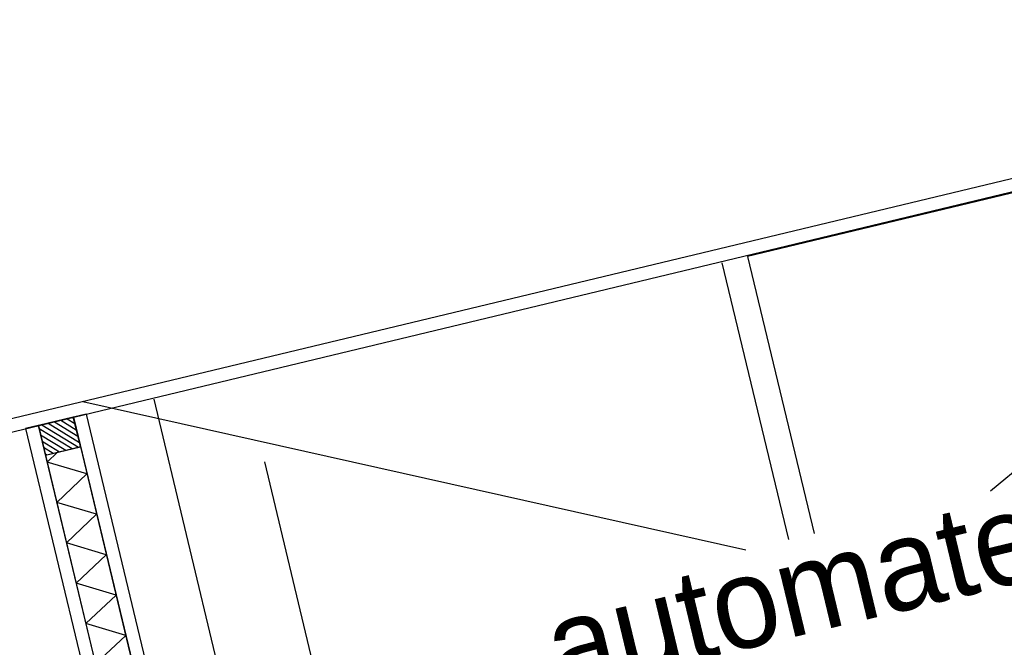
# Model space of a CAD drawing. Header units: millimetres. Extents: x 96940 to 101272, y 432237 to 434659.
# Tile 330 of 398: x 97306.835 to 97308.199, y 433589.898 to 433590.768. Entities that reach past the tile are written whole.
import ezdxf

# ---------------------------------------------------------------- set-up
doc = ezdxf.new("R2010")
doc.units = ezdxf.units.MM
for name, color, linetype in [('BL310---_BUKOZIJN', 1, 'Continuous'), ('R_BN_N_Kabels_en_leidingen_maatvoering', 1, 'Continuous'), ('R_BN_T_N_Eindpunt_Voorziening', 1, 'Continuous'), ('R_BN_T_N_Eindpunt_Voorziening_Maatvoering', 1, 'Continuous'), ('R_BN_T_N_Kokersysteem_Coordinaten', 1, 'Continuous')]:
    doc.layers.add(name, color=color, linetype=linetype)
doc.layers.add('R_BN_T_N_Coordinaten', color=7, linetype='Continuous', lineweight=25)
doc.styles.add('RET-ISO', font='RET-ISO.shx')
doc.styles.get("Standard").update_dxf_attribs({"font": 'romans.shx'})
doc.dimstyles.new('RET 1-500', dxfattribs={"dimtxt": 1, "dimasz": 1, "dimexe": 0.3, "dimexo": 0, "dimgap": 0.3, "dimtad": 1, "dimdec": 3, "dimzin": 1, "dimtxsty": 'Standard', "dimcen": 0, "dimclrd": 1, "dimclre": 1, "dimclrt": 7, "dimaunit": 2, "dimadec": 4, "dimazin": 0, "dimtfac": 1, "dimtdec": 3, "dimtofl": 0, "dimtmove": 0, "dimatfit": 0, "dimfxl": 1, "dimarcsym": 0})

# ---------------------------------------------------------------- blocks, each defined once
blk = doc.blocks.new('PWK')
at = {"layer": 'BL310---_BUKOZIJN'}
h = blk.add_hatch(dxfattribs=at)
h.set_pattern_fill('ANSI31', color=256, scale=2, style=0)
h.set_pattern_definition([(45, (-8604.388, 20261.4435), (-4.490128, 4.490128), [])])
h.paths.add_polyline_path([(8508.1, 1024), (8550.1, 1024), (8550.1, 1073.8), (8508.1, 1073.8)])
for p, q in [((8490, 3129.9), (8904.4, 2285.3)), ((8490, 50.1), (8490, 3129.9)), ((8508, 50.1), (8508, 3129.9)), ((8510, 3033.9), (8510, 2033.9)), ((8510, 2033.9), (8904.4, 2033.9)), ((8904.4, 1997.9), (8510, 1997.9)), ((8490, 1091.9), (8904.4, 1936.5)), ((8510, 1187.9), (9480, 1187.9)), ((8508.1, 1091.9), (9489.9, 1091.9)), ((8508.1, 1091.9), (8508.1, 1073.9)), ((8508.1, 1073.9), (8526.1, 1073.9)), ((8508.1, 1073.8), (8508.1, 1024)), ((8550.1, 1073.8), (8508.1, 1073.8)), ((8512.1, 1073.9), (9489.9, 1073.9)), ((8550.1, 1024), (8550.1, 1073.8)), ((8550.2, 1024), (8550.2, 1073.8)), ((8550.2, 1073.8), (9447.8, 1073.8)), ((8589, 1073.8), (8560.2, 1024)), ((8589, 1073.8), (8617.7, 1024)), ((8646.5, 1073.8), (8617.7, 1024)), ((8646.5, 1073.8), (8675.2, 1024)), ((8704, 1073.8), (8675.2, 1024)), ((8704, 1073.8), (8732.7, 1024)), ((8761.5, 1073.8), (8732.7, 1024)), ((8761.5, 1073.8), (8790.2, 1024)), ((8819, 1073.8), (8790.2, 1024)), ((8819, 1073.8), (8847.7, 1024)), ((8550.2, 1041.4), (8560.2, 1024)), ((8508.1, 1024), (8550.1, 1024)), ((8508.1, 1023.9), (9489.9, 1023.9)), ((8508.1, 1023.9), (8508.1, 1005.9)), ((8550.2, 1024), (9447.8, 1024)), ((8508.1, 1005.9), (9489.9, 1005.9))]:
    blk.add_line(p, q, dxfattribs=at)
at = {"layer": 'BL310---_BUKOZIJN', "style": 'RET-ISO'}
blk.add_text('automaten', height=125, rotation=90, dxfattribs=at).set_placement((9037.4, 1638.4))
blk = doc.blocks.new('*D699')
at = {"layer": 'Defpoints', "color": 0, "transparency": 16777216}
for p in [(97308.8206, 433589.5223), (97309.0542, 433588.5498), (97307.6415, 433588.2105)]:
    blk.add_point(p, dxfattribs=at)
at = {"layer": 'R_BN_T_N_Eindpunt_Voorziening_Maatvoering', "color": 1, "lineweight": -2, "transparency": 16777216}
for p, q in [((97307.2912, 433589.6692), (97307.1745, 433590.1554)), ((97308.8206, 433589.5223), (97307.408, 433589.183)), ((97307.408, 433589.183), (97307.6415, 433588.2105)), ((97309.0542, 433588.5498), (97307.6415, 433588.2105)), ((97307.7583, 433587.7244), (97310.4692, 433576.4358))]:
    blk.add_line(p, q, dxfattribs=at)
at = {"layer": 'R_BN_T_N_Eindpunt_Voorziening_Maatvoering', "color": 1, "transparency": 16777216}
for points in [[(97307.3722, 433589.6886), (97307.2102, 433589.6497), (97307.408, 433589.183)], [(97307.8393, 433587.7438), (97307.6772, 433587.7049), (97307.6415, 433588.2105)]]:
    blk.add_solid(points, dxfattribs=at)
at = {"layer": 'R_BN_T_N_Eindpunt_Voorziening_Maatvoering', "color": 7, "transparency": 16777216, "insert": (97309.6074, 433581.9415), "char_height": 0.5, "attachment_point": 5, "rotation": 283.5038}
blk.add_mtext('1,00 ruimte t.b.v onderhoud', dxfattribs=at)

msp = doc.modelspace()

# ---------------------------------------------------------------- linework, layer by layer
at = {"layer": 'R_BN_T_N_Eindpunt_Voorziening', "color": 1}
msp.add_lwpolyline([(97311.64045, 433590.19944, 0.25, 0.25, 0), (97309.3068, 433589.63901, 5, 5, 0)], format="xyseb", dxfattribs=at)

# ---------------------------------------------------------------- block references
at = {"layer": 'R_BN_T_N_Eindpunt_Voorziening', "color": 1, "xscale": 0.0009999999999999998, "yscale": 0.0009999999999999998, "zscale": 0.0009999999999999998, "rotation": 283.5038322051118}
msp.add_blockref('PWK', (97303.87849, 433598.23921), dxfattribs=at)

# ---------------------------------------------------------------- dimensions: what is measured, and where the dimension line sits
at = {"layer": 'R_BN_T_N_Eindpunt_Voorziening_Maatvoering'}
dim = msp.add_linear_dim(base=(97307.64151, 433588.21053), p1=(97308.82062, 433589.52226), p2=(97309.05416, 433588.54978), angle=283.50383, text='<> ruimte t.b.v onderhoud', dimstyle='RET 1-500', override={"dimtxt": 0.5, "dimasz": 0.5, "dimexe": 0, "dimgap": 0.15, "dimdec": 2, "dimzin": 0, "dimtofl": 1, "dimatfit": 2}, dxfattribs=at)
dim.commit()
dim.dimension.update_dxf_attribs({"geometry": '*D699', "text_midpoint": (97309.17212, 433581.83698), "dimtype": 161})

# ---------------------------------------------------------------- leaders
at = {"layer": 'R_BN_N_Kabels_en_leidingen_maatvoering', "color": 1, "annotation_type": 0, "has_hookline": 1, "hookline_direction": 0, "text_width": 10.7619}
msp.add_leader([(97301.63239, 433597.0135), (97314.60034, 433589.65441), (97314.90034, 433589.65441)], dimstyle='RET 1-500', override={"dimasz": 0.3, "dimexe": 0, "dimzin": 0, "dimtofl": 1, "dimatfit": 2}, dxfattribs=at)
at = {"layer": 'R_BN_T_N_Coordinaten', "annotation_type": 0, "has_hookline": 1, "hookline_direction": 0}
for points, text_width in [([(97297.96306, 433594.13177), (97314.23014, 433590.57613)], 10.71429), ([(97293.05845, 433590.50137), (97314.93037, 433585.08487)], 10.42857)]:
    msp.add_leader(points, dimstyle='RET 1-500', override={"dimexe": 0, "dimzin": 0, "dimtofl": 1, "dimatfit": 2}, dxfattribs=dict(at, text_width=text_width))
at = {"layer": 'R_BN_T_N_Kokersysteem_Coordinaten', "color": 7, "annotation_type": 0, "has_hookline": 1, "hookline_direction": 0}
for points, text_width in [([(97303.32221, 433588.95833), (97311.22224, 433596.75231), (97311.72224, 433596.75231)], 5.35714), ([(97303.61166, 433588.78109), (97311.71029, 433594.23481), (97312.21029, 433594.23481)], 5.21429)]:
    msp.add_leader(points, dimstyle='RET 1-500', override={"dimasz": 0.5, "dimexe": 0, "dimzin": 0, "dimtofl": 1, "dimatfit": 2}, dxfattribs=dict(at, text_width=text_width))

doc.saveas('drawing.dxf')
